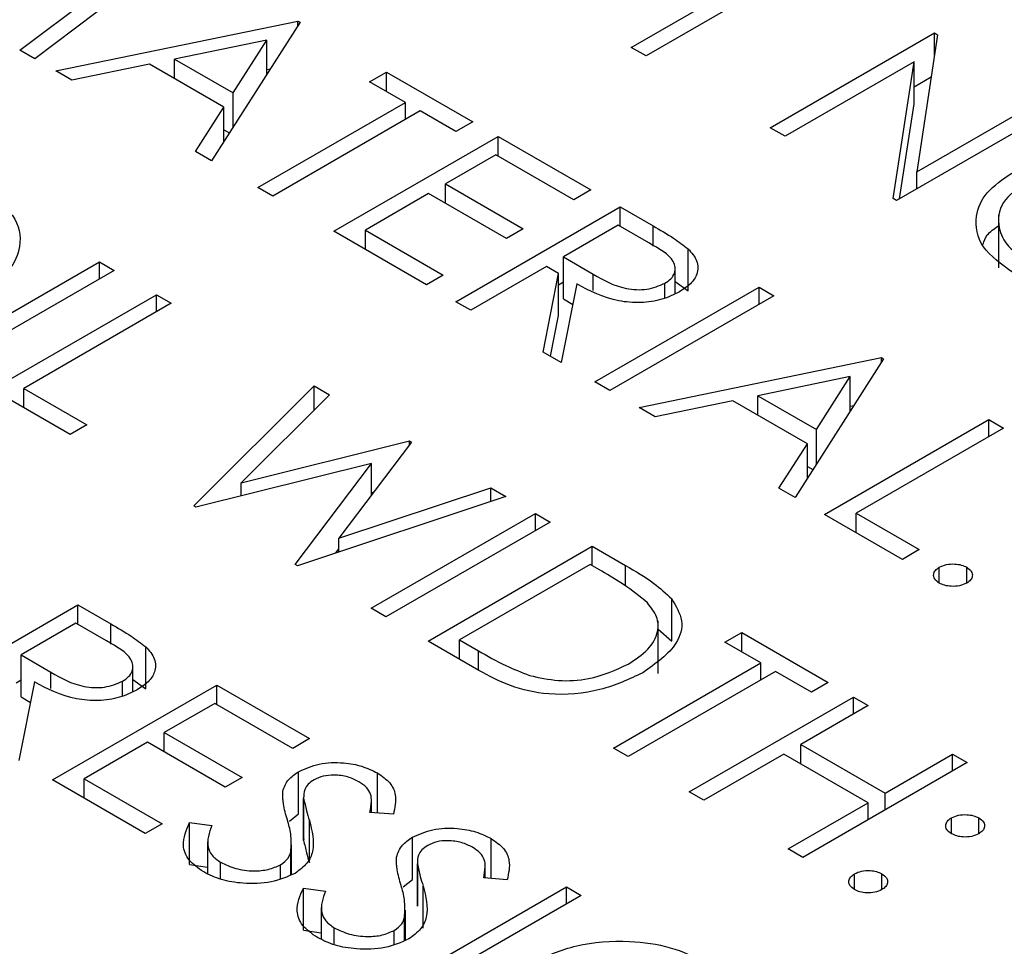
# Model space of a CAD drawing. Header units: inches. Extents: x 1880 to 2363, y -453 to -54.
# Tile 383 of 656: x 2069.021 to 2069.403, y -270.084 to -269.725. Entities that reach past the tile are written whole.
import ezdxf

# ---------------------------------------------------------------- set-up
doc = ezdxf.new("R2010")
doc.units = ezdxf.units.IN
doc.header["$LTSCALE"] = 0.5
doc.header["$MEASUREMENT"] = 0
doc.layers.add('DSS-M-S', color=53, linetype='Continuous')

msp = doc.modelspace()

# ---------------------------------------------------------------- linework, layer by layer
at = {"layer": 'DSS-M-S', "linetype": 'Continuous', "lineweight": 25}
for p, q in [((2069.08226, -269.69827), (2069.02708, -269.73989)), ((2069.25818, -269.73553), (2069.31529, -269.70256)), ((2069.321, -269.70586), (2069.26389, -269.73883)), ((2069.02134, -269.73658), (2069.06104, -269.70663)), ((2069.03523, -269.7446), (2069.12906, -269.72529)), ((2069.12906, -269.72529), (2069.12988, -269.72576)), ((2069.12906, -269.72704), (2069.12906, -269.72529)), ((2069.12988, -269.72576), (2069.09561, -269.77946)), ((2069.117, -269.73265), (2069.08117, -269.74003)), ((2069.10391, -269.75316), (2069.117, -269.73265)), ((2069.117, -269.74594), (2069.117, -269.73265)), ((2069.31203, -269.76662), (2069.37567, -269.72988)), ((2069.37686, -269.73057), (2069.36882, -269.78376)), ((2069.37567, -269.72988), (2069.37686, -269.73057)), ((2069.37567, -269.7385), (2069.37567, -269.72988)), ((2069.02708, -269.73989), (2069.02134, -269.73658)), ((2069.26389, -269.73883), (2069.25818, -269.73553)), ((2069.08117, -269.74757), (2069.08117, -269.74003)), ((2069.08117, -269.74003), (2069.10391, -269.75316)), ((2069.04147, -269.7482), (2069.03523, -269.7446)), ((2069.07154, -269.74201), (2069.04147, -269.7482)), ((2069.10039, -269.75867), (2069.07154, -269.74201)), ((2069.117, -269.7441), (2069.11835, -269.74383)), ((2069.36771, -269.74107), (2069.31774, -269.76992)), ((2069.35968, -269.79413), (2069.36771, -269.74107)), ((2069.36771, -269.7574), (2069.36771, -269.74107)), ((2069.1568, -269.74884), (2069.16333, -269.74507)), ((2069.16333, -269.74507), (2069.19678, -269.76438)), ((2069.16333, -269.75261), (2069.16333, -269.74507)), ((2069.36771, -269.75081), (2069.37439, -269.74695)), ((2069.17067, -269.75685), (2069.1568, -269.74884)), ((2069.10391, -269.76645), (2069.10391, -269.75316)), ((2069.36882, -269.78376), (2069.41891, -269.75485)), ((2069.0894, -269.77587), (2069.10039, -269.75867)), ((2069.10039, -269.77197), (2069.10039, -269.75867)), ((2069.11356, -269.78982), (2069.17067, -269.75685)), ((2069.17067, -269.76344), (2069.17067, -269.75685)), ((2069.42462, -269.75814), (2069.36098, -269.79488)), ((2069.36214, -269.79421), (2069.36771, -269.7574)), ((2069.17638, -269.76014), (2069.11927, -269.79312)), ((2069.19025, -269.76815), (2069.17638, -269.76014)), ((2069.10039, -269.76746), (2069.10249, -269.76867)), ((2069.19678, -269.76438), (2069.19025, -269.76815)), ((2069.31774, -269.76992), (2069.31203, -269.76662)), ((2069.14293, -269.80677), (2069.20657, -269.77004)), ((2069.20657, -269.77004), (2069.24247, -269.79076)), ((2069.20657, -269.77757), (2069.20657, -269.77004)), ((2069.09561, -269.77946), (2069.0894, -269.77587)), ((2069.20576, -269.7771), (2069.18617, -269.78841)), ((2069.23594, -269.79453), (2069.20576, -269.7771)), ((2069.36882, -269.79036), (2069.36882, -269.78376)), ((2069.11927, -269.79312), (2069.11356, -269.78982)), ((2069.18617, -269.78841), (2069.21636, -269.80583)), ((2069.18617, -269.79594), (2069.18617, -269.78841)), ((2069.17965, -269.79217), (2069.15517, -269.8063)), ((2069.20984, -269.8096), (2069.17965, -269.79217)), ((2069.24247, -269.79076), (2069.23594, -269.79453)), ((2069.36098, -269.79488), (2069.35968, -269.79413)), ((2069.19025, -269.83409), (2069.25389, -269.79735)), ((2069.25389, -269.79735), (2069.26663, -269.80471)), ((2069.25389, -269.80489), (2069.25389, -269.79735)), ((2069.40045, -269.80049), (2069.40045, -269.8209)), ((2069.25308, -269.80442), (2069.23186, -269.81667)), ((2069.26501, -269.81131), (2069.25308, -269.80442)), ((2069.26663, -269.81255), (2069.26663, -269.80471)), ((2069.17883, -269.8275), (2069.14293, -269.80677)), ((2069.15517, -269.8063), (2069.18536, -269.82373)), ((2069.15517, -269.81384), (2069.15517, -269.8063)), ((2069.21636, -269.80583), (2069.20984, -269.8096)), ((2069.23186, -269.81667), (2069.24343, -269.82344)), ((2069.23186, -269.833), (2069.23186, -269.81667)), ((2069.28018, -269.82986), (2069.28018, -269.81353)), ((2068.98852, -269.85541), (2069.05216, -269.81867)), ((2069.05216, -269.81867), (2069.05788, -269.82196)), ((2069.05216, -269.82526), (2069.05216, -269.81867)), ((2069.22534, -269.82043), (2069.19597, -269.83739)), ((2069.22998, -269.82311), (2069.22534, -269.82043)), ((2069.05788, -269.82196), (2068.99424, -269.8587)), ((2069.18536, -269.82373), (2069.17883, -269.8275)), ((2069.22399, -269.85357), (2069.22998, -269.82311)), ((2069.22998, -269.83944), (2069.22998, -269.82311)), ((2069.24343, -269.82974), (2069.24343, -269.82344)), ((2069.27521, -269.83095), (2069.27521, -269.8212)), ((2069.22998, -269.82749), (2069.23186, -269.8264)), ((2069.23704, -269.82719), (2069.23105, -269.85764)), ((2069.2441, -269.86518), (2069.30774, -269.82844)), ((2069.27115, -269.83264), (2069.27115, -269.82695)), ((2069.27521, -269.82628), (2069.28018, -269.82986)), ((2069.30774, -269.82844), (2069.31345, -269.83174)), ((2069.30774, -269.83503), (2069.30774, -269.82844)), ((2069.01055, -269.86812), (2069.07419, -269.83138)), ((2069.07419, -269.83138), (2069.0799, -269.83468)), ((2069.07419, -269.83798), (2069.07419, -269.83138)), ((2069.31345, -269.83174), (2069.24981, -269.86848)), ((2069.0799, -269.83468), (2069.02279, -269.86765)), ((2069.19597, -269.83739), (2069.19025, -269.83409)), ((2069.23186, -269.833), (2069.23548, -269.83512)), ((2069.22687, -269.85523), (2069.22998, -269.83944)), ((2069.23105, -269.85764), (2069.22399, -269.85357)), ((2069.26124, -269.87507), (2069.35506, -269.85576)), ((2069.35588, -269.85623), (2069.32161, -269.90992)), ((2069.35506, -269.85576), (2069.35588, -269.85623)), ((2069.35506, -269.85751), (2069.35506, -269.85576)), ((2069.08868, -269.91322), (2069.13539, -269.86671)), ((2069.13539, -269.86671), (2069.14129, -269.87012)), ((2069.13539, -269.87601), (2069.13539, -269.86671)), ((2069.24981, -269.86848), (2069.2441, -269.86518)), ((2069.343, -269.86312), (2069.30717, -269.8705)), ((2069.32991, -269.88363), (2069.343, -269.86312)), ((2069.343, -269.87641), (2069.343, -269.86312)), ((2069.04074, -269.88555), (2069.01055, -269.86812)), ((2069.02279, -269.86765), (2069.04727, -269.88178)), ((2069.02279, -269.87519), (2069.02279, -269.86765)), ((2069.14129, -269.87012), (2069.10707, -269.90425)), ((2069.30717, -269.87804), (2069.30717, -269.8705)), ((2069.30717, -269.8705), (2069.32991, -269.88363)), ((2069.29754, -269.87248), (2069.26747, -269.87867)), ((2069.32639, -269.88913), (2069.29754, -269.87248)), ((2069.343, -269.87457), (2069.34435, -269.87429)), ((2069.26747, -269.87867), (2069.26124, -269.87507)), ((2069.04727, -269.88178), (2069.04074, -269.88555)), ((2069.33304, -269.91652), (2069.39667, -269.87978)), ((2069.39667, -269.87978), (2069.40239, -269.88308)), ((2069.39667, -269.88637), (2069.39667, -269.87978)), ((2069.32991, -269.89692), (2069.32991, -269.88363)), ((2069.40239, -269.88308), (2069.34527, -269.91605)), ((2069.10707, -269.90425), (2069.17227, -269.888)), ((2069.17309, -269.88848), (2069.14492, -269.92573)), ((2069.17227, -269.888), (2069.17309, -269.88848)), ((2069.17227, -269.88957), (2069.17227, -269.888)), ((2069.3154, -269.90634), (2069.32639, -269.88913)), ((2069.32639, -269.90243), (2069.32639, -269.88913)), ((2069.15754, -269.89678), (2069.08949, -269.91369)), ((2069.12802, -269.93593), (2069.15754, -269.89678)), ((2069.15754, -269.90904), (2069.15754, -269.89678)), ((2069.32639, -269.89793), (2069.32849, -269.89914)), ((2069.10707, -269.90932), (2069.10707, -269.90425)), ((2069.14492, -269.92573), (2069.20379, -269.9062)), ((2069.15754, -269.908), (2069.15851, -269.90776)), ((2069.20379, -269.9062), (2069.20963, -269.90957)), ((2069.20379, -269.91151), (2069.20379, -269.9062)), ((2069.32161, -269.90992), (2069.3154, -269.90634)), ((2069.20963, -269.90957), (2069.12883, -269.9364)), ((2069.08949, -269.91369), (2069.08868, -269.91322)), ((2069.15741, -269.9529), (2069.22105, -269.91617)), ((2069.22105, -269.91617), (2069.22677, -269.91946)), ((2069.22105, -269.92276), (2069.22105, -269.91617)), ((2069.34527, -269.91605), (2069.36975, -269.93018)), ((2069.34527, -269.92358), (2069.34527, -269.91605)), ((2069.22677, -269.91946), (2069.16313, -269.9562)), ((2069.36322, -269.93395), (2069.33304, -269.91652)), ((2069.14492, -269.93106), (2069.14492, -269.92573)), ((2069.1437, -269.93147), (2069.14492, -269.92985)), ((2069.17944, -269.96562), (2069.24308, -269.92888)), ((2069.24308, -269.92888), (2069.25593, -269.9363)), ((2069.24308, -269.93642), (2069.24308, -269.92888)), ((2069.36975, -269.93018), (2069.36322, -269.93395)), ((2069.12883, -269.9364), (2069.12802, -269.93593)), ((2069.24227, -269.93595), (2069.19168, -269.96515)), ((2069.24674, -269.93853), (2069.24227, -269.93595)), ((2069.25593, -269.94424), (2069.25593, -269.9363)), ((2069.3775, -269.94313), (2069.3775, -269.93701)), ((2069.38811, -269.94313), (2069.38811, -269.93701)), ((2069.27383, -269.96561), (2069.27383, -269.94928)), ((2068.98016, -269.98835), (2069.0438, -269.95161)), ((2069.0438, -269.95161), (2069.05654, -269.95896)), ((2069.0438, -269.95914), (2069.0438, -269.95161)), ((2069.16313, -269.9562), (2069.15741, -269.9529)), ((2069.26855, -269.97818), (2069.26855, -269.95776)), ((2069.04299, -269.95867), (2069.02177, -269.97092)), ((2069.05492, -269.96556), (2069.04299, -269.95867)), ((2069.05654, -269.9668), (2069.05654, -269.95896)), ((2069.26855, -269.96101), (2069.27383, -269.96561)), ((2069.19916, -269.97701), (2069.17944, -269.96562)), ((2069.19168, -269.96515), (2069.19899, -269.96937)), ((2069.19168, -269.97269), (2069.19168, -269.96515)), ((2069.29448, -269.96609), (2069.30101, -269.96232)), ((2069.30101, -269.96232), (2069.33446, -269.98163)), ((2069.30101, -269.96986), (2069.30101, -269.96232)), ((2069.07009, -269.98412), (2069.07009, -269.96778)), ((2069.19899, -269.9769), (2069.19899, -269.96937)), ((2069.30835, -269.9741), (2069.29448, -269.96609)), ((2069.02177, -269.97092), (2069.03333, -269.9777)), ((2069.02177, -269.98725), (2069.02177, -269.97092)), ((2069.06512, -269.9852), (2069.06512, -269.97545)), ((2069.25124, -270.00707), (2069.30835, -269.9741)), ((2069.30835, -269.98069), (2069.30835, -269.9741)), ((2069.01989, -269.98175), (2069.02177, -269.98066)), ((2069.03333, -269.984), (2069.03333, -269.9777)), ((2069.06512, -269.98054), (2069.07009, -269.98412)), ((2069.31407, -269.9774), (2069.25695, -270.01037)), ((2069.32794, -269.9854), (2069.31407, -269.9774)), ((2069.02695, -269.98144), (2069.02096, -270.0119)), ((2069.03401, -270.01943), (2069.09765, -269.98269)), ((2069.06106, -269.9869), (2069.06106, -269.98121)), ((2069.09765, -269.98269), (2069.13355, -270.00342)), ((2069.09765, -269.99023), (2069.09765, -269.98269)), ((2069.33446, -269.98163), (2069.32794, -269.9854)), ((2069.02177, -269.98725), (2069.02539, -269.98937)), ((2069.28061, -270.02403), (2069.34425, -269.98729)), ((2069.34425, -269.98729), (2069.34996, -269.99058)), ((2069.34425, -269.99388), (2069.34425, -269.98729)), ((2069.09683, -269.98976), (2069.07725, -270.00106)), ((2069.12702, -270.00719), (2069.09683, -269.98976)), ((2069.34996, -269.99058), (2069.32386, -270.00566)), ((2069.07725, -270.00106), (2069.10744, -270.01849)), ((2069.07725, -270.0086), (2069.07725, -270.00106)), ((2069.13355, -270.00342), (2069.12702, -270.00719)), ((2069.07073, -270.00483), (2069.04625, -270.01896)), ((2069.10091, -270.02226), (2069.07073, -270.00483)), ((2069.25695, -270.01037), (2069.25124, -270.00707)), ((2069.32386, -270.00566), (2069.35649, -270.0245)), ((2069.32386, -270.01319), (2069.32386, -270.00566)), ((2069.31733, -270.00942), (2069.28633, -270.02732)), ((2069.34996, -270.02826), (2069.31733, -270.00942)), ((2069.35649, -270.0245), (2069.3826, -270.00942)), ((2069.3826, -270.00942), (2069.38831, -270.01272)), ((2069.3826, -270.01602), (2069.3826, -270.00942)), ((2069.38831, -270.01272), (2069.32467, -270.04946)), ((2069.04625, -270.01896), (2069.07644, -270.03639)), ((2069.04625, -270.0265), (2069.04625, -270.01896)), ((2069.10744, -270.01849), (2069.10091, -270.02226)), ((2069.1293, -270.03256), (2069.1293, -270.01623)), ((2069.15984, -270.03223), (2069.15984, -270.01671)), ((2069.06991, -270.04016), (2069.03401, -270.01943)), ((2069.12317, -270.02703), (2069.12317, -270.02388)), ((2069.13125, -270.02597), (2069.13125, -270.0423)), ((2069.13125, -270.04287), (2069.13125, -270.02654)), ((2069.28633, -270.02732), (2069.28061, -270.02403)), ((2069.35649, -270.03109), (2069.35649, -270.0245)), ((2069.15752, -270.03204), (2069.15752, -270.02759)), ((2069.31896, -270.04616), (2069.34996, -270.02826)), ((2069.34996, -270.03486), (2069.34996, -270.02826)), ((2069.12571, -270.03543), (2069.1293, -270.03256)), ((2069.16602, -270.03272), (2069.15694, -270.032)), ((2069.38219, -270.04027), (2069.38219, -270.03415)), ((2069.3928, -270.04027), (2069.3928, -270.03415)), ((2069.07644, -270.03639), (2069.06991, -270.04016)), ((2069.08708, -270.0359), (2069.09569, -270.03714)), ((2069.08708, -270.05223), (2069.08708, -270.0359)), ((2069.13347, -270.05147), (2069.13347, -270.03514)), ((2069.17336, -270.058), (2069.17336, -270.04167)), ((2069.20389, -270.05766), (2069.20389, -270.04214)), ((2069.09402, -270.04348), (2069.09402, -270.05573)), ((2069.12661, -270.05612), (2069.12661, -270.04453)), ((2069.13133, -270.0423), (2069.13125, -270.04287)), ((2069.12627, -270.05624), (2069.12627, -270.04738)), ((2069.16723, -270.05247), (2069.16723, -270.04931)), ((2069.32467, -270.04946), (2069.31896, -270.04616)), ((2069.08708, -270.05223), (2069.09402, -270.05323)), ((2069.09905, -270.05786), (2069.09905, -270.05133)), ((2069.12231, -270.05764), (2069.12231, -270.0523)), ((2069.17531, -270.0514), (2069.17531, -270.06773)), ((2069.17531, -270.06831), (2069.17531, -270.05198)), ((2069.20157, -270.05748), (2069.20157, -270.05302)), ((2069.21008, -270.05815), (2069.201, -270.05743)), ((2069.34466, -270.06194), (2069.34466, -270.05582)), ((2069.35527, -270.06194), (2069.35527, -270.05582)), ((2069.16945, -270.09762), (2069.23309, -270.06088)), ((2069.16977, -270.06086), (2069.17336, -270.058)), ((2069.17753, -270.0769), (2069.17753, -270.06057)), ((2069.23309, -270.06088), (2069.2388, -270.06418)), ((2069.23309, -270.06748), (2069.23309, -270.06088)), ((2069.13114, -270.06133), (2069.13974, -270.06257)), ((2069.13114, -270.07766), (2069.13114, -270.06133)), ((2069.2388, -270.06418), (2069.17516, -270.10092)), ((2069.17539, -270.06773), (2069.17531, -270.06831)), ((2069.13807, -270.06891), (2069.13807, -270.08116)), ((2069.17067, -270.08155), (2069.17067, -270.06997)), ((2069.17033, -270.08167), (2069.17033, -270.07281)), ((2069.13114, -270.07766), (2069.13807, -270.07866)), ((2069.14311, -270.08329), (2069.14311, -270.07676)), ((2069.16636, -270.08307), (2069.16636, -270.07773))]:
    msp.add_line(p, q, dxfattribs=at)
for points, knots in [([(2069.40596, -269.82273), (2069.40157, -269.81957), (2069.3928, -269.81324), (2069.39082, -269.80172), (2069.39499, -269.79151), (2069.40204, -269.78664), (2069.40557, -269.78421)], [0, 0, 0, 0, 0.279663, 0.559354, 0.779636, 1, 1, 1, 1]), ([(2069.41131, -269.78749), (2069.40779, -269.79009), (2069.40074, -269.79528), (2069.39978, -269.80472), (2069.40358, -269.81293), (2069.40936, -269.81686), (2069.41225, -269.81883)], [0, 0, 0, 0, 0.279416, 0.559077, 0.779478, 1, 1, 1, 1]), ([(2069.00688, -269.79064), (2069.01135, -269.79382), (2069.02027, -269.80018), (2069.02239, -269.81183), (2069.01807, -269.82214), (2069.0109, -269.82704), (2069.00732, -269.82949)], [0, 0, 0, 0, 0.279767, 0.559358, 0.779571, 1, 1, 1, 1]), ([(2069.26663, -269.80471), (2069.26934, -269.80626), (2069.27418, -269.80904), (2069.27835, -269.81216), (2069.28018, -269.81353)], [0, 0, 0, 0, 0.56024, 1, 1, 1, 1]), ([(2069.39444, -269.81186), (2069.39483, -269.81059), (2069.39566, -269.80788), (2069.39879, -269.80579), (2069.40045, -269.80468)], [0, 0, 0, 0, 0.469148, 1, 1, 1, 1]), ([(2069.27115, -269.82695), (2069.27202, -269.82638), (2069.27374, -269.82522), (2069.27502, -269.82302), (2069.27538, -269.82075), (2069.27378, -269.81622), (2069.2689, -269.81349), (2069.26501, -269.81131)], [0, 0, 0, 0, 0.1253074, 0.250617, 0.3759543, 0.5012806, 1, 1, 1, 1]), ([(2069.28018, -269.81353), (2069.28151, -269.81507), (2069.28418, -269.81813), (2069.2841, -269.82304), (2069.28148, -269.82722), (2069.27839, -269.82925), (2069.27685, -269.83026)], [0, 0, 0, 0, 0.279797, 0.5595, 0.779626, 1, 1, 1, 1]), ([(2069.24343, -269.82344), (2069.24735, -269.82569), (2069.25226, -269.82851), (2069.26019, -269.8295), (2069.26564, -269.82927), (2069.26895, -269.82788), (2069.27115, -269.82695)], [0, 0, 0, 0, 0.4998271, 0.6254978, 0.7512079, 1, 1, 1, 1]), ([(2069.27685, -269.83026), (2069.27467, -269.83132), (2069.27032, -269.83345), (2069.26182, -269.83472), (2069.24931, -269.83367), (2069.2421, -269.82986), (2069.23704, -269.82719)], [0, 0, 0, 0, 0.18712, 0.373979, 0.560911, 1, 1, 1, 1]), ([(2069.26451, -269.95085), (2069.26153, -269.94839), (2069.2562, -269.944), (2069.24963, -269.9402), (2069.24674, -269.93853)], [0, 0, 0, 0, 0.559542, 1, 1, 1, 1]), ([(2069.25593, -269.9363), (2069.25975, -269.93851), (2069.26657, -269.94245), (2069.27161, -269.9472), (2069.27383, -269.94928)], [0, 0, 0, 0, 0.560445, 1, 1, 1, 1]), ([(2069.3775, -269.94313), (2069.37682, -269.94262), (2069.37545, -269.94161), (2069.37516, -269.93978), (2069.37583, -269.93817), (2069.37694, -269.93739), (2069.3775, -269.93701)], [0, 0, 0, 0, 0.279581, 0.559143, 0.779575, 1, 1, 1, 1]), ([(2069.3775, -269.93701), (2069.37838, -269.93661), (2069.38013, -269.93581), (2069.3833, -269.93564), (2069.3861, -269.93604), (2069.38744, -269.93668), (2069.38811, -269.93701)], [0, 0, 0, 0, 0.279576, 0.559284, 0.779552, 1, 1, 1, 1]), ([(2069.38811, -269.93701), (2069.3888, -269.93751), (2069.39019, -269.93852), (2069.39045, -269.94035), (2069.38981, -269.94198), (2069.38868, -269.94275), (2069.38811, -269.94313)], [0, 0, 0, 0, 0.279602, 0.559212, 0.779475, 1, 1, 1, 1]), ([(2069.38811, -269.94313), (2069.38723, -269.94353), (2069.38548, -269.94432), (2069.38231, -269.94448), (2069.37951, -269.9441), (2069.37817, -269.94345), (2069.3775, -269.94313)], [0, 0, 0, 0, 0.279469, 0.559358, 0.779674, 1, 1, 1, 1]), ([(2069.27383, -269.94928), (2069.2755, -269.95206), (2069.27884, -269.95761), (2069.27599, -269.96835), (2069.26772, -269.97426), (2069.26268, -269.97786)], [0, 0, 0, 0, 0.280264, 0.560715, 1, 1, 1, 1]), ([(2069.25698, -269.97455), (2069.25975, -269.97272), (2069.26529, -269.96904), (2069.26884, -269.96244), (2069.26857, -269.9561), (2069.26587, -269.9526), (2069.26451, -269.95085)], [0, 0, 0, 0, 0.280178, 0.559765, 0.779797, 1, 1, 1, 1]), ([(2069.05654, -269.95896), (2069.05925, -269.96052), (2069.06409, -269.96329), (2069.06826, -269.96641), (2069.07009, -269.96778)], [0, 0, 0, 0, 0.56024, 1, 1, 1, 1]), ([(2069.06106, -269.98121), (2069.06193, -269.98063), (2069.06365, -269.97947), (2069.06493, -269.97728), (2069.06529, -269.975), (2069.06368, -269.97048), (2069.05881, -269.96775), (2069.05492, -269.96556)], [0, 0, 0, 0, 0.125307, 0.250617, 0.375954, 0.501281, 1, 1, 1, 1]), ([(2069.07009, -269.96778), (2069.07142, -269.96932), (2069.07409, -269.97239), (2069.074, -269.97729), (2069.07138, -269.98148), (2069.0683, -269.9835), (2069.06676, -269.98451)], [0, 0, 0, 0, 0.279797, 0.5595, 0.779626, 1, 1, 1, 1]), ([(2069.19899, -269.96937), (2069.20241, -269.97135), (2069.20851, -269.97489), (2069.21566, -269.9777), (2069.2188, -269.97893)], [0, 0, 0, 0, 0.560426, 1, 1, 1, 1]), ([(2069.26268, -269.97786), (2069.25743, -269.98035), (2069.24697, -269.98532), (2069.22734, -269.98714), (2069.21078, -269.98332), (2069.20304, -269.97911), (2069.19916, -269.97701)], [0, 0, 0, 0, 0.280124, 0.559248, 0.778837, 1, 1, 1, 1]), ([(2069.2188, -269.97893), (2069.22245, -269.97976), (2069.22976, -269.98141), (2069.24421, -269.98046), (2069.25214, -269.97679), (2069.25698, -269.97455)], [0, 0, 0, 0, 0.280536, 0.561015, 1, 1, 1, 1]), ([(2069.03333, -269.9777), (2069.03726, -269.97995), (2069.04216, -269.98276), (2069.0501, -269.98375), (2069.05555, -269.98352), (2069.05886, -269.98213), (2069.06106, -269.98121)], [0, 0, 0, 0, 0.499827, 0.625498, 0.751208, 1, 1, 1, 1]), ([(2069.06676, -269.98451), (2069.06458, -269.98558), (2069.06023, -269.98771), (2069.05173, -269.98898), (2069.03921, -269.98792), (2069.032, -269.98411), (2069.02695, -269.98144)], [0, 0, 0, 0, 0.18712, 0.373979, 0.560911, 1, 1, 1, 1]), ([(2069.1293, -270.01623), (2069.13184, -270.01509), (2069.13691, -270.0128), (2069.14616, -270.01247), (2069.15407, -270.01391), (2069.15791, -270.01578), (2069.15984, -270.01671)], [0, 0, 0, 0, 0.279553, 0.558798, 0.779378, 1, 1, 1, 1]), ([(2069.12317, -270.02388), (2069.1237, -270.02228), (2069.12465, -270.01942), (2069.12788, -270.01721), (2069.1293, -270.01623)], [0, 0, 0, 0, 0.55984, 1, 1, 1, 1]), ([(2069.15267, -270.02011), (2069.15128, -270.01942), (2069.1485, -270.01805), (2069.14341, -270.0174), (2069.13864, -270.01779), (2069.1364, -270.01885), (2069.13528, -270.01937)], [0, 0, 0, 0, 0.280274, 0.559931, 0.77992, 1, 1, 1, 1]), ([(2069.15984, -270.01671), (2069.1616, -270.01795), (2069.16514, -270.02043), (2069.16753, -270.02614), (2069.16659, -270.03022), (2069.16602, -270.03272)], [0, 0, 0, 0, 0.27975, 0.559501, 1, 1, 1, 1]), ([(2069.13528, -270.01937), (2069.13447, -270.01993), (2069.13284, -270.02104), (2069.13129, -270.02353), (2069.13127, -270.0254), (2069.13125, -270.02654)], [0, 0, 0, 0, 0.279946, 0.559774, 1, 1, 1, 1]), ([(2069.15694, -270.032), (2069.15721, -270.03057), (2069.15765, -270.02822), (2069.15739, -270.02493), (2069.15582, -270.02223), (2069.15372, -270.02082), (2069.15267, -270.02011)], [0, 0, 0, 0, 0.340409, 0.560482, 0.78018, 1, 1, 1, 1]), ([(2069.12494, -270.0349), (2069.12434, -270.03285), (2069.12325, -270.0292), (2069.1232, -270.0255), (2069.12317, -270.02388)], [0, 0, 0, 0, 0.5604127, 1, 1, 1, 1]), ([(2069.13125, -270.02654), (2069.13161, -270.02815), (2069.13223, -270.03103), (2069.13309, -270.03388), (2069.13347, -270.03514)], [0, 0, 0, 0, 0.559906, 1, 1, 1, 1]), ([(2069.38219, -270.04027), (2069.3815, -270.03977), (2069.38012, -270.03876), (2069.37984, -270.03693), (2069.38051, -270.03531), (2069.38163, -270.03454), (2069.38219, -270.03415)], [0, 0, 0, 0, 0.2796468, 0.5592988, 0.7796148, 1, 1, 1, 1]), ([(2069.38219, -270.03415), (2069.38307, -270.03376), (2069.38482, -270.03297), (2069.38799, -270.0328), (2069.39079, -270.03319), (2069.39213, -270.03383), (2069.3928, -270.03415)], [0, 0, 0, 0, 0.279585, 0.559454, 0.779697, 1, 1, 1, 1]), ([(2069.3928, -270.03415), (2069.39349, -270.03466), (2069.39489, -270.03566), (2069.39514, -270.0375), (2069.3945, -270.03912), (2069.39337, -270.03989), (2069.3928, -270.04027)], [0, 0, 0, 0, 0.279602, 0.559212, 0.779475, 1, 1, 1, 1]), ([(2069.09253, -270.0551), (2069.09041, -270.0536), (2069.08617, -270.05061), (2069.08371, -270.04365), (2069.0858, -270.03884), (2069.08708, -270.0359)], [0, 0, 0, 0, 0.27988, 0.559666, 1, 1, 1, 1]), ([(2069.09569, -270.03714), (2069.09467, -270.03991), (2069.09326, -270.04377), (2069.09542, -270.04875), (2069.09784, -270.05047), (2069.09905, -270.05133)], [0, 0, 0, 0, 0.559321, 0.779782, 1, 1, 1, 1]), ([(2069.12627, -270.04738), (2069.12641, -270.04503), (2069.12665, -270.04085), (2069.12547, -270.03671), (2069.12494, -270.0349)], [0, 0, 0, 0, 0.559496, 1, 1, 1, 1]), ([(2069.13347, -270.03514), (2069.13451, -270.03915), (2069.13595, -270.04473), (2069.13302, -270.05188), (2069.12962, -270.05439), (2069.12793, -270.05565)], [0, 0, 0, 0, 0.560115, 0.780284, 1, 1, 1, 1]), ([(2069.17336, -270.04167), (2069.1759, -270.04052), (2069.18097, -270.03823), (2069.19022, -270.03791), (2069.19813, -270.03934), (2069.20197, -270.04121), (2069.20389, -270.04214)], [0, 0, 0, 0, 0.2795526, 0.5587984, 0.7793777, 1, 1, 1, 1]), ([(2069.16723, -270.04931), (2069.16776, -270.04771), (2069.16871, -270.04485), (2069.17194, -270.04264), (2069.17336, -270.04167)], [0, 0, 0, 0, 0.55984, 1, 1, 1, 1]), ([(2069.20389, -270.04214), (2069.20566, -270.04339), (2069.2092, -270.04587), (2069.21159, -270.05157), (2069.21065, -270.05565), (2069.21008, -270.05815)], [0, 0, 0, 0, 0.27975, 0.559501, 1, 1, 1, 1]), ([(2069.3928, -270.04027), (2069.39193, -270.04068), (2069.39018, -270.04148), (2069.387, -270.04163), (2069.3842, -270.04125), (2069.38286, -270.0406), (2069.38219, -270.04027)], [0, 0, 0, 0, 0.2795175, 0.5593264, 0.7795441, 1, 1, 1, 1]), ([(2069.13125, -270.04287), (2069.13161, -270.04448), (2069.13223, -270.04736), (2069.13309, -270.05021), (2069.13347, -270.05147)], [0, 0, 0, 0, 0.559906, 1, 1, 1, 1]), ([(2069.17934, -270.04481), (2069.17853, -270.04536), (2069.1769, -270.04648), (2069.17535, -270.04896), (2069.17533, -270.05083), (2069.17531, -270.05198)], [0, 0, 0, 0, 0.279946, 0.559774, 1, 1, 1, 1]), ([(2069.19673, -270.04554), (2069.19534, -270.04486), (2069.19256, -270.04348), (2069.18747, -270.04283), (2069.1827, -270.04323), (2069.18046, -270.04428), (2069.17934, -270.04481)], [0, 0, 0, 0, 0.280274, 0.559931, 0.77992, 1, 1, 1, 1]), ([(2069.201, -270.05743), (2069.20127, -270.056), (2069.20171, -270.05366), (2069.20145, -270.05036), (2069.19988, -270.04767), (2069.19778, -270.04625), (2069.19673, -270.04554)], [0, 0, 0, 0, 0.340409, 0.560482, 0.78018, 1, 1, 1, 1]), ([(2069.12231, -270.0523), (2069.12342, -270.05148), (2069.1254, -270.05001), (2069.12601, -270.04818), (2069.12627, -270.04738)], [0, 0, 0, 0, 0.5589902, 1, 1, 1, 1]), ([(2069.169, -270.06033), (2069.16839, -270.05829), (2069.16731, -270.05464), (2069.16725, -270.05094), (2069.16723, -270.04931)], [0, 0, 0, 0, 0.5604127, 1, 1, 1, 1]), ([(2069.09905, -270.05133), (2069.10093, -270.05222), (2069.1047, -270.05399), (2069.11145, -270.05492), (2069.11777, -270.05434), (2069.12079, -270.05298), (2069.12231, -270.0523)], [0, 0, 0, 0, 0.280276, 0.560148, 0.780153, 1, 1, 1, 1]), ([(2069.17531, -270.05198), (2069.17566, -270.05359), (2069.17629, -270.05646), (2069.17715, -270.05932), (2069.17753, -270.06057)], [0, 0, 0, 0, 0.559906, 1, 1, 1, 1]), ([(2069.12793, -270.05565), (2069.12497, -270.05695), (2069.11904, -270.05954), (2069.10841, -270.05981), (2069.09917, -270.05836), (2069.09474, -270.05618), (2069.09253, -270.0551)], [0, 0, 0, 0, 0.279183, 0.559085, 0.779446, 1, 1, 1, 1]), ([(2069.34466, -270.06194), (2069.34398, -270.06144), (2069.34261, -270.06042), (2069.34232, -270.0586), (2069.34299, -270.05698), (2069.34411, -270.05621), (2069.34466, -270.05582)], [0, 0, 0, 0, 0.2795812, 0.5591432, 0.7795754, 1, 1, 1, 1]), ([(2069.34466, -270.05582), (2069.34554, -270.05542), (2069.34729, -270.05462), (2069.35046, -270.05446), (2069.35326, -270.05485), (2069.3546, -270.05549), (2069.35527, -270.05582)], [0, 0, 0, 0, 0.2795762, 0.5592837, 0.7795524, 1, 1, 1, 1]), ([(2069.35527, -270.05582), (2069.35596, -270.05632), (2069.35735, -270.05733), (2069.35761, -270.05916), (2069.35697, -270.06079), (2069.35584, -270.06156), (2069.35527, -270.06194)], [0, 0, 0, 0, 0.279602, 0.559212, 0.779475, 1, 1, 1, 1]), ([(2069.17033, -270.07281), (2069.17047, -270.07047), (2069.17071, -270.06628), (2069.16952, -270.06215), (2069.169, -270.06033)], [0, 0, 0, 0, 0.559496, 1, 1, 1, 1]), ([(2069.17753, -270.06057), (2069.17857, -270.06458), (2069.18001, -270.07016), (2069.17708, -270.07732), (2069.17368, -270.07983), (2069.17199, -270.08108)], [0, 0, 0, 0, 0.560115, 0.780284, 1, 1, 1, 1]), ([(2069.13658, -270.08053), (2069.13446, -270.07904), (2069.13023, -270.07605), (2069.12777, -270.06909), (2069.12986, -270.06427), (2069.13114, -270.06133)], [0, 0, 0, 0, 0.2798798, 0.5596658, 1, 1, 1, 1]), ([(2069.13974, -270.06257), (2069.13873, -270.06534), (2069.13731, -270.06921), (2069.13948, -270.07418), (2069.1419, -270.0759), (2069.14311, -270.07676)], [0, 0, 0, 0, 0.559321, 0.779782, 1, 1, 1, 1]), ([(2069.35527, -270.06194), (2069.35439, -270.06234), (2069.35264, -270.06314), (2069.34947, -270.06329), (2069.34667, -270.06291), (2069.34533, -270.06226), (2069.34466, -270.06194)], [0, 0, 0, 0, 0.279469, 0.559358, 0.779674, 1, 1, 1, 1]), ([(2069.16636, -270.07773), (2069.16747, -270.07691), (2069.16946, -270.07544), (2069.17006, -270.07362), (2069.17033, -270.07281)], [0, 0, 0, 0, 0.5589902, 1, 1, 1, 1]), ([(2069.14311, -270.07676), (2069.14499, -270.07765), (2069.14875, -270.07943), (2069.15551, -270.08036), (2069.16183, -270.07977), (2069.16485, -270.07841), (2069.16636, -270.07773)], [0, 0, 0, 0, 0.280276, 0.560148, 0.780153, 1, 1, 1, 1]), ([(2069.17199, -270.08108), (2069.16903, -270.08238), (2069.1631, -270.08498), (2069.15247, -270.08524), (2069.14323, -270.08379), (2069.1388, -270.08162), (2069.13658, -270.08053)], [0, 0, 0, 0, 0.279183, 0.559085, 0.779446, 1, 1, 1, 1]), ([(2069.21975, -270.09025), (2069.22525, -270.08775), (2069.23625, -270.08276), (2069.25614, -270.08133), (2069.2738, -270.08383), (2069.28229, -270.08784), (2069.28653, -270.08985)], [0, 0, 0, 0, 0.279731, 0.5593268, 0.7796805, 1, 1, 1, 1])]:
    msp.add_open_spline(points, degree=3, knots=knots, dxfattribs=at)

doc.saveas('drawing.dxf')
